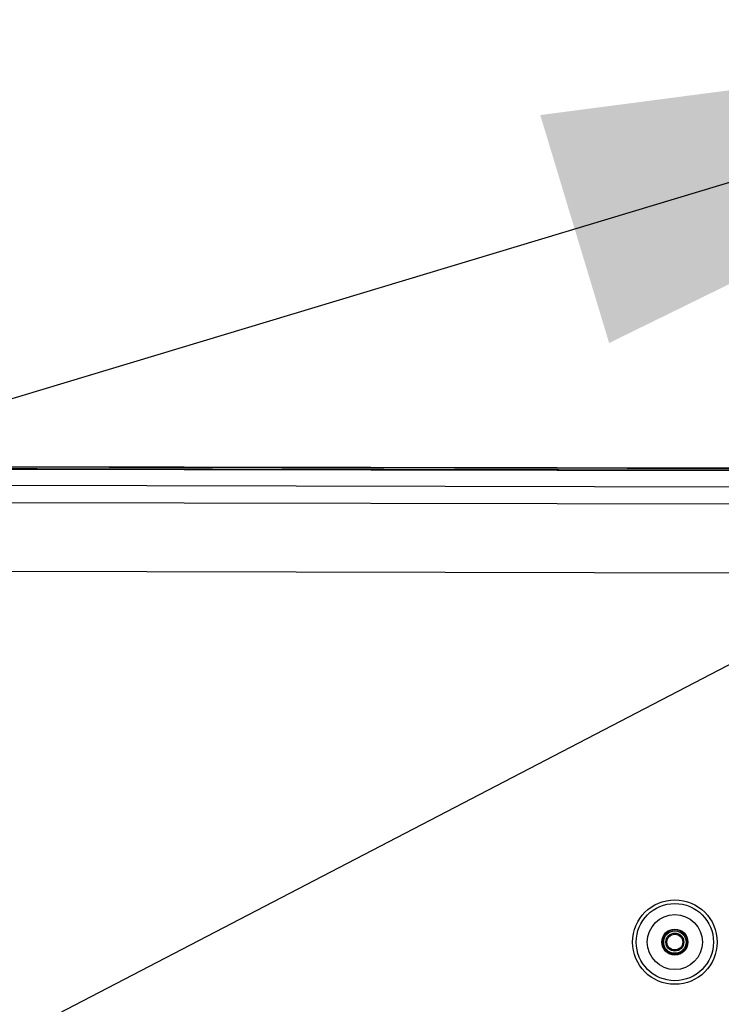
# Model space of a CAD drawing. Header units: millimetres. Extents: x 40090 to 187415, y -53271 to 40260.
# Tile 277 of 406: x 126950 to 127047, y 16824 to 16960. Entities that reach past the tile are written whole.
import ezdxf

# ---------------------------------------------------------------- set-up
doc = ezdxf.new("R2010")
doc.units = ezdxf.units.MM
for name, color, linetype in [('AVM_nárokLAN', 30, 'Continuous'), ('AVM_projektor', 6, 'Continuous'), ('AVM_sp_230VAC', 170, 'Continuous')]:
    doc.layers.add(name, color=color, linetype=linetype)
doc.styles.add('AVM', font='arial.ttf')
doc.dimstyles.new('AVM-1_50', dxfattribs={"dimscale": 40, "dimtxt": 2.5, "dimasz": 2.5, "dimexe": 1.25, "dimexo": 0.625, "dimtad": 1, "dimdec": 0, "dimrnd": 1, "dimtxsty": 'AVM', "dimcen": 2.5, "dimclrd": 256, "dimclre": 256, "dimclrt": 256, "dimadec": 0, "dimazin": 0, "dimtfac": 1, "dimtdec": 0, "dimtmove": 0, "dimatfit": 3, "dimfxl": 0, "dimarcsym": 0})

# ---------------------------------------------------------------- blocks, each defined once
blk = doc.blocks.new('PT-FW430-bottom')
for p, q in [((-215, 3.28), (-215, 320.97)), ((-214.57, 304.02), (-214.57, 3.54)), ((-212.35, 304.11), (-212.35, 27.67)), ((-209.99, 304.24), (-209.99, 31.03)), ((-200.48, 304.35), (-200.48, 73.89))]:
    blk.add_line(p, q)
for radius in [5.83, 5.33, 3.8, 1.8, 1.72, 1.54, 1.24, 1.09]:
    blk.add_circle((-149.5, 179.37), radius)
for points, start_tangent, end_tangent in [([(-214.9, 320.87), (-214.9, 299.7), (-214.9, 278.52), (-214.9, 257.35), (-214.9, 236.17), (-214.9, 215), (-214.9, 193.82), (-214.9, 172.65), (-214.9, 151.47), (-214.9, 130.3), (-214.9, 109.12), (-214.9, 87.95), (-214.9, 66.78), (-214.9, 45.6), (-214.9, 24.43), (-214.9, 3.25)], (0.000001, -1), (0.000001, -1)), ([(-214.7, 3.22), (-214.7, 7.24), (-214.7, 11.27), (-214.7, 15.29), (-214.7, 19.32), (-214.7, 23.35), (-214.7, 27.37), (-214.7, 31.4), (-214.7, 35.42), (-214.7, 39.45), (-214.7, 43.47), (-214.7, 47.5), (-214.7, 51.52), (-214.7, 55.55), (-214.7, 59.57), (-214.7, 63.6), (-214.7, 67.62), (-214.7, 71.65), (-214.7, 75.67), (-214.7, 79.7), (-214.7, 83.72), (-214.7, 87.75), (-214.7, 91.77), (-214.7, 95.8), (-214.7, 99.82), (-214.7, 103.85), (-214.7, 107.87), (-214.7, 111.9), (-214.7, 115.93), (-214.7, 119.95), (-214.7, 123.98), (-214.7, 128), (-214.7, 132.03), (-214.7, 136.05), (-214.7, 140.08), (-214.7, 144.1), (-214.7, 148.13), (-214.7, 152.15), (-214.7, 156.18), (-214.7, 160.2), (-214.7, 164.23), (-214.7, 168.25), (-214.7, 172.28), (-214.7, 176.3), (-214.7, 180.33), (-214.7, 184.35), (-214.7, 188.38), (-214.7, 192.4), (-214.7, 196.43), (-214.7, 200.45), (-214.7, 204.48), (-214.7, 208.51), (-214.7, 212.53), (-214.7, 216.56), (-214.7, 220.58), (-214.7, 224.61), (-214.7, 228.63), (-214.7, 232.66), (-214.7, 236.68), (-214.7, 240.71), (-214.7, 244.73), (-214.7, 248.76), (-214.7, 252.78), (-214.7, 256.81), (-214.7, 260.83), (-214.7, 264.86), (-214.7, 268.88), (-214.7, 272.91), (-214.7, 276.93), (-214.7, 280.96), (-214.7, 284.98), (-214.7, 289.01), (-214.7, 293.04), (-214.7, 297.06), (-214.7, 301.09), (-214.7, 305.11)], (-0.000004, 1), (-0.000004, 1))]:
    blk.add_spline(points, degree=3, dxfattribs=dict(start_tangent=start_tangent, end_tangent=end_tangent))

msp = doc.modelspace()

# ---------------------------------------------------------------- block references
at = {"layer": 'AVM_projektor', "rotation": 269.8895464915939}
msp.add_blockref('PT-FW430-bottom', (126860.87, 16683.84), dxfattribs=at)

# ---------------------------------------------------------------- leaders
at = {"layer": 'AVM_nárokLAN', "annotation_type": 0, "has_hookline": 1, "hookline_direction": 1, "text_width": 5076.4}
msp.add_leader([(127206.35, 16953.67), (123491.29, 15020.49), (123391.29, 15020.49)], dimstyle='AVM-1_50', override={"dimgap": 0.625, "dimtad": 0}, dxfattribs=at)
at = {"layer": 'AVM_sp_230VAC', "annotation_type": 0, "has_hookline": 1, "hookline_direction": 1, "text_width": 3709.28}
msp.add_leader([(127122.44, 16960.35), (123569.46, 15887.71), (123469.46, 15887.71)], dimstyle='AVM-1_50', override={"dimgap": 0.625, "dimtad": 0}, dxfattribs=at)

doc.saveas('drawing.dxf')
